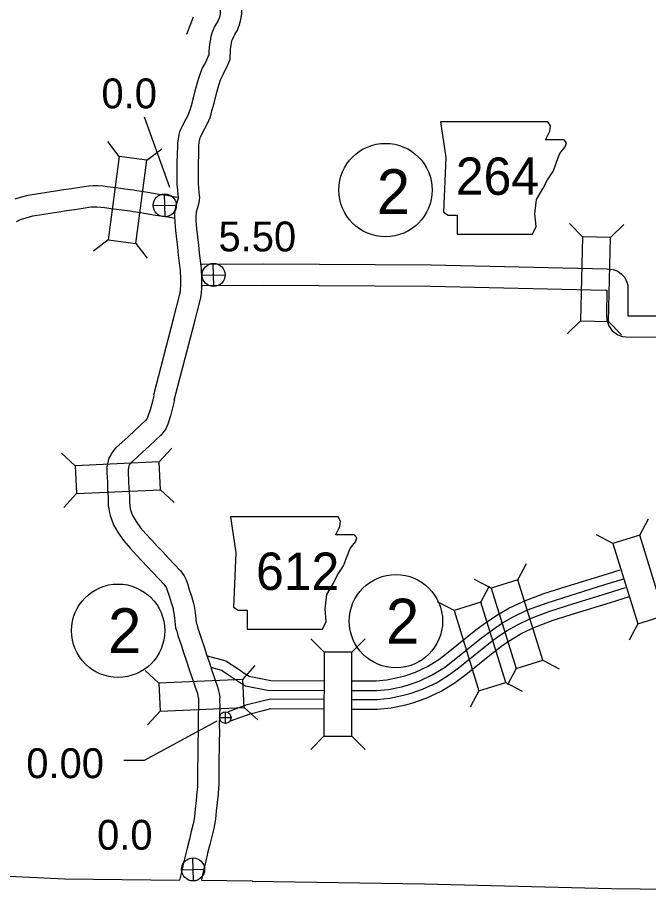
# Model space of a CAD drawing. Extents: x -939622 to -934245, y 1383184 to 1385301.
# Drawn here: x -935689.57 to -935662.78, y 1384209.74 to 1384246.75 of the extents above; entities that cross this region are included whole.
import ezdxf

# ---------------------------------------------------------------- set-up
doc = ezdxf.new("R2010")
doc.units = 0
for name, color, linetype in [('10', 7, 'Continuous'), ('2', 7, 'Continuous'), ('20', 7, 'Continuous'), ('21', 7, 'Continuous'), ('25', 7, 'Continuous'), ('26', 7, 'Continuous'), ('27', 7, 'Continuous')]:
    doc.layers.add(name, color=color, linetype=linetype)

msp = doc.modelspace()

# ---------------------------------------------------------------- linework, layer by layer
at = {"layer": '10'}
for points in [[(-935681.304, 1384251.081), (-935681.296, 1384249.012), (-935681.26, 1384248.647), (-935681.11, 1384247.93), (-935681.013, 1384247.462), (-935680.958, 1384247.2), (-935680.958, 1384246.968), (-935680.967, 1384246.898), (-935680.986, 1384246.765), (-935681.043, 1384246.611)], [(-935680.404, 1384251.072), (-935680.397, 1384249.065), (-935680.369, 1384248.785), (-935680.229, 1384248.114), (-935680.132, 1384247.646), (-935680.058, 1384247.294), (-935680.058, 1384246.912), (-935680.081, 1384246.725), (-935680.111, 1384246.583), (-935680.173, 1384246.379)], [(-935683.782, 1384230.727), (-935682.938, 1384233.963), (-935682.679, 1384235.005), (-935682.667, 1384235.054), (-935682.657, 1384235.106), (-935682.652, 1384235.145), (-935682.647, 1384235.204), (-935682.642, 1384235.261), (-935682.638, 1384235.324), (-935682.637, 1384235.651), (-935682.653, 1384236.006), (-935682.689, 1384236.321), (-935682.737, 1384236.666), (-935682.761, 1384236.993), (-935682.804, 1384237.334), (-935682.843, 1384237.705), (-935682.873, 1384238.047), (-935682.887, 1384238.311), (-935682.893, 1384238.407), (-935682.875, 1384238.542), (-935682.856, 1384238.616), (-935682.84, 1384238.705), (-935682.787, 1384238.889), (-935682.732, 1384239.087), (-935682.732, 1384239.098), (-935682.734, 1384239.133), (-935682.745, 1384239.221), (-935682.765, 1384239.435), (-935682.783, 1384239.643), (-935682.784, 1384239.825), (-935682.784, 1384240.206), (-935682.786, 1384240.574), (-935682.773, 1384240.937), (-935682.767, 1384241.282), (-935682.76, 1384241.41), (-935682.75, 1384241.504), (-935682.739, 1384241.596), (-935682.722, 1384241.68), (-935682.706, 1384241.778), (-935682.676, 1384241.891), (-935682.628, 1384242.008), (-935682.581, 1384242.119), (-935682.408, 1384242.446), (-935682.311, 1384242.635), (-935682.282, 1384242.713), (-935682.235, 1384242.822), (-935682.187, 1384243.012), (-935682.093, 1384243.341), (-935682.006, 1384243.692), (-935681.913, 1384244.025), (-935681.869, 1384244.176), (-935681.789, 1384244.418), (-935681.708, 1384244.602), (-935681.62, 1384244.767), (-935681.531, 1384244.952), (-935681.454, 1384245.111), (-935681.434, 1384245.153), (-935681.432, 1384245.184), (-935681.429, 1384245.274), (-935681.417, 1384245.483), (-935681.388, 1384245.694), (-935681.366, 1384245.821), (-935681.341, 1384245.957), (-935681.291, 1384246.131), (-935681.198, 1384246.335), (-935681.125, 1384246.472), (-935681.052, 1384246.59), (-935681.044, 1384246.611)], [(-935682.911, 1384230.5), (-935682.065, 1384233.741), (-935681.805, 1384234.791), (-935681.787, 1384234.862), (-935681.768, 1384234.96), (-935681.757, 1384235.048), (-935681.75, 1384235.127), (-935681.744, 1384235.19), (-935681.738, 1384235.295), (-935681.737, 1384235.671), (-935681.756, 1384236.078), (-935681.796, 1384236.434), (-935681.842, 1384236.761), (-935681.865, 1384237.082), (-935681.91, 1384237.438), (-935681.947, 1384237.792), (-935681.976, 1384238.11), (-935681.989, 1384238.363), (-935681.989, 1384238.371), (-935681.975, 1384238.424), (-935681.962, 1384238.503), (-935681.921, 1384238.644), (-935681.854, 1384238.889), (-935681.836, 1384238.988), (-935681.831, 1384239.102), (-935681.836, 1384239.211), (-935681.85, 1384239.321), (-935681.869, 1384239.516), (-935681.883, 1384239.685), (-935681.884, 1384239.827), (-935681.884, 1384240.209), (-935681.886, 1384240.561), (-935681.874, 1384240.912), (-935681.867, 1384241.252), (-935681.863, 1384241.34), (-935681.856, 1384241.403), (-935681.85, 1384241.455), (-935681.838, 1384241.515), (-935681.825, 1384241.586), (-935681.82, 1384241.605), (-935681.797, 1384241.663), (-935681.768, 1384241.732), (-935681.609, 1384242.031), (-935681.487, 1384242.269), (-935681.446, 1384242.378), (-935681.38, 1384242.534), (-935681.318, 1384242.777), (-935681.224, 1384243.11), (-935681.136, 1384243.462), (-935681.047, 1384243.778), (-935681.009, 1384243.91), (-935680.948, 1384244.095), (-935680.899, 1384244.207), (-935680.816, 1384244.36), (-935680.721, 1384244.561), (-935680.639, 1384244.727), (-935680.59, 1384244.837), (-935680.546, 1384244.976), (-935680.533, 1384245.134), (-935680.53, 1384245.237), (-935680.521, 1384245.395), (-935680.499, 1384245.556), (-935680.48, 1384245.664), (-935680.464, 1384245.75), (-935680.445, 1384245.817), (-935680.39, 1384245.937), (-935680.344, 1384246.023), (-935680.234, 1384246.201), (-935680.173, 1384246.379), (-935680.173, 1384246.379)], [(-935689.66, 1384239.054), (-935689.44, 1384239.115), (-935689.119, 1384239.208), (-935688.681, 1384239.278), (-935688.324, 1384239.334), (-935687.956, 1384239.39), (-935687.619, 1384239.444), (-935687.273, 1384239.494), (-935686.917, 1384239.547), (-935686.542, 1384239.603), (-935686.354, 1384239.615), (-935686.139, 1384239.613), (-935685.929, 1384239.597), (-935685.756, 1384239.569), (-935685.375, 1384239.524), (-935685.007, 1384239.472), (-935684.649, 1384239.425), (-935684.507, 1384239.398), (-935684.302, 1384239.37), (-935683.955, 1384239.314), (-935683.573, 1384239.252), (-935683.228, 1384239.205), (-935682.869, 1384239.141), (-935682.736, 1384239.122)], [(-935689.613, 1384238.082), (-935689.466, 1384238.152), (-935689.35, 1384238.206), (-935689.194, 1384238.249), (-935688.922, 1384238.328), (-935688.54, 1384238.389), (-935688.185, 1384238.445), (-935687.817, 1384238.501), (-935687.484, 1384238.554), (-935687.141, 1384238.604), (-935686.784, 1384238.657), (-935686.447, 1384238.708), (-935686.329, 1384238.715), (-935686.179, 1384238.714), (-935686.035, 1384238.702), (-935685.879, 1384238.678), (-935685.491, 1384238.632), (-935685.128, 1384238.58), (-935684.79, 1384238.536), (-935684.65, 1384238.51), (-935684.435, 1384238.48), (-935684.099, 1384238.426), (-935683.706, 1384238.362), (-935683.368, 1384238.316), (-935683.013, 1384238.253), (-935682.885, 1384238.234)], [(-935681.787, 1384236.272), (-935681.729, 1384236.273), (-935679.12, 1384236.289), (-935672.006, 1384236.245), (-935664.534, 1384236.08), (-935664.406, 1384236.066), (-935664.281, 1384236.052), (-935664.081, 1384235.984), (-935663.923, 1384235.856), (-935663.794, 1384235.71), (-935663.706, 1384235.519), (-935663.665, 1384235.373), (-935663.654, 1384235.205), (-935663.662, 1384234.129), (-935663.659, 1384234.089), (-935662.085, 1384234.081), (-935656.147, 1384233.992), (-935651.235, 1384233.85), (-935648.302, 1384233.769), (-935646.817, 1384233.734)], [(-935681.72, 1384235.373), (-935679.12, 1384235.389), (-935672.019, 1384235.345), (-935664.591, 1384235.181), (-935664.555, 1384235.177), (-935664.563, 1384234.094), (-935664.548, 1384233.926), (-935664.514, 1384233.784), (-935664.463, 1384233.654), (-935664.412, 1384233.578), (-935664.329, 1384233.455), (-935664.195, 1384233.361), (-935664.084, 1384233.278), (-935663.888, 1384233.206), (-935663.729, 1384233.19), (-935662.094, 1384233.181), (-935656.166, 1384233.092), (-935651.261, 1384232.951), (-935648.326, 1384232.87), (-935646.817, 1384232.834)], [(-935683.785, 1384230.712), (-935683.842, 1384230.457), (-935683.941, 1384230.092), (-935684.032, 1384229.809), (-935684.064, 1384229.736), (-935684.087, 1384229.704), (-935684.135, 1384229.651), (-935684.332, 1384229.456), (-935684.592, 1384229.214), (-935684.868, 1384228.957), (-935685.124, 1384228.727), (-935685.407, 1384228.468), (-935685.477, 1384228.385), (-935685.554, 1384228.292), (-935685.609, 1384228.192), (-935685.676, 1384228.075), (-935685.715, 1384227.934), (-935685.743, 1384227.81), (-935685.768, 1384227.678), (-935685.777, 1384227.521), (-935685.769, 1384227.426), (-935685.751, 1384227.021), (-935685.747, 1384226.747), (-935685.719, 1384226.381), (-935685.718, 1384226.029), (-935685.689, 1384225.903), (-935685.662, 1384225.724), (-935685.639, 1384225.617), (-935685.569, 1384225.41), (-935685.489, 1384225.212), (-935685.292, 1384224.872), (-935685.057, 1384224.533), (-935684.785, 1384224.223), (-935684.524, 1384223.949), (-935684.287, 1384223.695), (-935684.06, 1384223.453), (-935683.816, 1384223.189), (-935683.572, 1384222.931), (-935683.354, 1384222.697), (-935683.282, 1384222.602), (-935683.25, 1384222.561), (-935683.241, 1384222.545), (-935683.209, 1384222.45), (-935683.135, 1384222.205), (-935683.043, 1384221.922), (-935682.964, 1384221.667), (-935682.955, 1384221.615), (-935682.93, 1384221.469), (-935682.907, 1384221.266), (-935682.86, 1384220.843), (-935682.808, 1384220.71), (-935682.756, 1384220.525), (-935682.621, 1384220.131), (-935682.503, 1384219.76), (-935682.393, 1384219.433), (-935682.276, 1384219.08), (-935682.167, 1384218.751), (-935682.04, 1384218.375), (-935681.931, 1384218.056), (-935681.91, 1384217.964), (-935681.891, 1384217.882), (-935681.887, 1384217.86), (-935681.888, 1384217.831), (-935681.881, 1384217.486), (-935681.892, 1384217.135), (-935681.9, 1384216.755), (-935681.899, 1384216.413), (-935681.907, 1384216.029), (-935681.906, 1384215.691), (-935681.917, 1384215.328), (-935681.922, 1384214.936), (-935681.925, 1384214.591), (-935681.927, 1384214.213), (-935681.932, 1384214.105), (-935681.948, 1384213.881), (-935681.985, 1384213.526), (-935682.026, 1384213.156), (-935682.058, 1384212.845), (-935682.086, 1384212.653), (-935682.114, 1384212.535), (-935682.191, 1384212.199), (-935682.27, 1384211.878), (-935682.367, 1384211.504), (-935682.411, 1384211.328), (-935682.447, 1384211.158), (-935682.545, 1384210.754), (-935682.616, 1384210.428), (-935682.687, 1384210.145)], [(-935682.907, 1384230.515), (-935682.968, 1384230.241), (-935683.078, 1384229.837), (-935683.189, 1384229.489), (-935683.276, 1384229.291), (-935683.385, 1384229.138), (-935683.486, 1384229.027), (-935683.708, 1384228.807), (-935683.98, 1384228.555), (-935684.26, 1384228.294), (-935684.519, 1384228.06), (-935684.756, 1384227.843), (-935684.788, 1384227.806), (-935684.806, 1384227.784), (-935684.823, 1384227.752), (-935684.84, 1384227.724), (-935684.842, 1384227.715), (-935684.861, 1384227.629), (-935684.873, 1384227.569), (-935684.875, 1384227.533), (-935684.871, 1384227.484), (-935684.851, 1384227.048), (-935684.847, 1384226.787), (-935684.819, 1384226.416), (-935684.818, 1384226.131), (-935684.805, 1384226.071), (-935684.777, 1384225.889), (-935684.77, 1384225.858), (-935684.725, 1384225.723), (-935684.679, 1384225.609), (-935684.532, 1384225.355), (-935684.347, 1384225.089), (-935684.119, 1384224.83), (-935683.869, 1384224.565), (-935683.631, 1384224.31), (-935683.402, 1384224.067), (-935683.158, 1384223.803), (-935682.916, 1384223.547), (-935682.665, 1384223.277), (-935682.568, 1384223.15), (-935682.498, 1384223.059), (-935682.416, 1384222.913), (-935682.352, 1384222.727), (-935682.275, 1384222.473), (-935682.185, 1384222.193), (-935682.089, 1384221.884), (-935682.068, 1384221.773), (-935682.038, 1384221.595), (-935682.012, 1384221.366), (-935681.979, 1384221.062), (-935681.953, 1384220.997), (-935681.896, 1384220.792), (-935681.766, 1384220.413), (-935681.648, 1384220.039), (-935681.54, 1384219.718), (-935681.422, 1384219.364), (-935681.314, 1384219.038), (-935681.187, 1384218.664), (-935681.066, 1384218.305), (-935681.033, 1384218.169), (-935681.009, 1384218.065), (-935680.983, 1384217.925), (-935680.988, 1384217.821), (-935680.981, 1384217.482), (-935680.992, 1384217.112), (-935681, 1384216.747), (-935680.999, 1384216.405), (-935681.007, 1384216.02), (-935681.006, 1384215.679), (-935681.018, 1384215.309), (-935681.023, 1384214.927), (-935681.025, 1384214.586), (-935681.027, 1384214.19), (-935681.033, 1384214.051), (-935681.051, 1384213.801), (-935681.09, 1384213.429), (-935681.131, 1384213.061), (-935681.164, 1384212.735), (-935681.201, 1384212.482), (-935681.238, 1384212.329), (-935681.315, 1384211.992), (-935681.397, 1384211.658), (-935681.495, 1384211.281), (-935681.534, 1384211.126), (-935681.569, 1384210.959), (-935681.668, 1384210.552), (-935681.739, 1384210.223), (-935681.761, 1384210.137)], [(-935675.369, 1384218.599), (-935674.698, 1384218.595), (-935674.347, 1384218.596), (-935673.887, 1384218.643), (-935673.361, 1384218.75), (-935673.129, 1384218.811), (-935672.668, 1384218.97), (-935672.158, 1384219.209), (-935671.678, 1384219.51), (-935671.282, 1384219.811), (-935670.117, 1384220.755), (-935669.646, 1384221.103), (-935669.191, 1384221.405), (-935668.711, 1384221.678), (-935668.074, 1384221.984), (-935667.222, 1384222.304), (-935666.235, 1384222.618), (-935664.749, 1384223.074), (-935663.985, 1384223.308)], [(-935675.369, 1384218.186), (-935674.698, 1384218.183), (-935674.325, 1384218.183), (-935673.825, 1384218.234), (-935673.268, 1384218.348), (-935673.009, 1384218.416), (-935672.513, 1384218.588), (-935671.961, 1384218.846), (-935671.443, 1384219.17), (-935671.027, 1384219.487), (-935669.864, 1384220.429), (-935669.409, 1384220.765), (-935668.975, 1384221.053), (-935668.52, 1384221.312), (-935667.912, 1384221.604), (-935667.087, 1384221.914), (-935666.112, 1384222.224), (-935664.629, 1384222.68), (-935663.831, 1384222.924)], [(-935675.369, 1384217.811), (-935674.699, 1384217.808), (-935674.306, 1384217.808), (-935673.768, 1384217.863), (-935673.182, 1384217.983), (-935672.899, 1384218.057), (-935672.372, 1384218.24), (-935671.781, 1384218.516), (-935671.23, 1384218.861), (-935670.796, 1384219.192), (-935669.635, 1384220.132), (-935669.194, 1384220.458), (-935668.778, 1384220.734), (-935668.346, 1384220.98), (-935667.765, 1384221.259), (-935666.965, 1384221.559), (-935666, 1384221.866), (-935664.519, 1384222.321), (-935663.755, 1384222.555)], [(-935675.364, 1384217.399), (-935674.7, 1384217.395), (-935674.285, 1384217.396), (-935673.706, 1384217.455), (-935673.088, 1384217.581), (-935672.779, 1384217.662), (-935672.217, 1384217.857), (-935671.583, 1384218.153), (-935670.995, 1384218.522), (-935670.541, 1384218.867), (-935669.382, 1384219.806), (-935668.957, 1384220.12), (-935668.562, 1384220.382), (-935668.154, 1384220.614), (-935667.603, 1384220.879), (-935666.83, 1384221.169), (-935665.877, 1384221.473), (-935664.398, 1384221.927), (-935663.592, 1384222.173)], [(-935681.521, 1384219.663), (-935680.729, 1384219.453), (-935680.194, 1384219.101), (-935679.9, 1384218.896), (-935679.735, 1384218.794), (-935678.819, 1384218.618)], [(-935681.359, 1384219.175), (-935680.907, 1384219.055), (-935680.435, 1384218.744), (-935680.136, 1384218.537), (-935679.894, 1384218.387), (-935678.955, 1384218.206)], [(-935678.819, 1384218.618), (-935676.557, 1384218.605)], [(-935678.955, 1384218.206), (-935676.557, 1384218.193)], [(-935680.613, 1384217.293), (-935679.813, 1384217.592), (-935679.234, 1384217.739), (-935678.823, 1384217.831)], [(-935678.823, 1384217.831), (-935676.557, 1384217.818)], [(-935680.519, 1384216.894), (-935679.692, 1384217.204), (-935679.14, 1384217.344), (-935678.808, 1384217.418)], [(-935678.808, 1384217.418), (-935676.558, 1384217.405)]]:
    msp.add_lwpolyline(points, dxfattribs=at)
at = {"layer": '2'}
for points in [[(-935690.25, 1384210.319), (-935687.555, 1384210.19), (-935682.687, 1384210.145)], [(-935681.761, 1384210.137), (-935679.608, 1384210.117)], [(-935679.608, 1384210.117), (-935679.608, 1384210.099)], [(-935679.608, 1384210.099), (-935672.284, 1384209.978), (-935664.355, 1384209.782), (-935660.721, 1384209.742)]]:
    msp.add_lwpolyline(points, dxfattribs=at)
at = {"layer": '20'}
for p, q in [((-935682.11, 1384246.76), (-935682.389, 1384246.019)), ((-935685.251, 1384240.848), (-935685.733, 1384241.476)), ((-935684.074, 1384240.692), (-935683.445, 1384241.174)), ((-935665.59, 1384237.436), (-935666.137, 1384238.008)), ((-935664.402, 1384237.409), (-935663.83, 1384237.957)), ((-935685.718, 1384237.314), (-935686.346, 1384236.832)), ((-935684.54, 1384237.159), (-935684.058, 1384236.53)), ((-935665.669, 1384233.872), (-935666.241, 1384233.325)), ((-935664.481, 1384233.846), (-935663.933, 1384233.274)), ((-935687.116, 1384227.727), (-935687.701, 1384228.261)), ((-935683.555, 1384227.888), (-935683.021, 1384228.473)), ((-935687.062, 1384226.54), (-935687.596, 1384225.955)), ((-935683.502, 1384226.701), (-935682.917, 1384226.167)), ((-935663.155, 1384224.777), (-935662.787, 1384225.478)), ((-935664.29, 1384224.425), (-935664.991, 1384224.794)), ((-935668.328, 1384222.881), (-935667.96, 1384223.581)), ((-935669.463, 1384222.528), (-935670.164, 1384222.897)), ((-935669.901, 1384221.933), (-935669.532, 1384222.634)), ((-935671.035, 1384221.58), (-935671.736, 1384221.949)), ((-935663.232, 1384221.021), (-935663.601, 1384220.32)), ((-935676.556, 1384219.814), (-935677.116, 1384220.374)), ((-935675.368, 1384219.813), (-935674.808, 1384220.373)), ((-935667.271, 1384219.477), (-935666.57, 1384219.108)), ((-935683.566, 1384218.499), (-935684.151, 1384219.033)), ((-935680.005, 1384218.66), (-935679.471, 1384219.245)), ((-935668.405, 1384219.125), (-935668.774, 1384218.424)), ((-935668.843, 1384218.529), (-935668.142, 1384218.16)), ((-935669.978, 1384218.177), (-935670.346, 1384217.476)), ((-935683.512, 1384217.312), (-935684.046, 1384216.727)), ((-935679.952, 1384217.473), (-935679.367, 1384216.939)), ((-935676.558, 1384216.25), (-935677.118, 1384215.69)), ((-935675.37, 1384216.249), (-935674.81, 1384215.689))]:
    msp.add_line(p, q, dxfattribs=at)
for points in [[(-935684.54, 1384237.159), (-935684.074, 1384240.692), (-935685.251, 1384240.848), (-935685.718, 1384237.314)], [(-935664.481, 1384233.846), (-935664.402, 1384237.409), (-935665.59, 1384237.436), (-935665.669, 1384233.872)], [(-935683.555, 1384227.888), (-935687.116, 1384227.727), (-935687.062, 1384226.54), (-935683.502, 1384226.701)], [(-935664.29, 1384224.425), (-935663.232, 1384221.021), (-935662.098, 1384221.374), (-935663.155, 1384224.777)], [(-935669.463, 1384222.528), (-935668.405, 1384219.125), (-935667.271, 1384219.477), (-935668.328, 1384222.881)], [(-935671.035, 1384221.58), (-935669.978, 1384218.177), (-935668.843, 1384218.529), (-935669.901, 1384221.933)], [(-935676.556, 1384219.814), (-935676.558, 1384216.25), (-935675.37, 1384216.249), (-935675.368, 1384219.813)], [(-935680.005, 1384218.66), (-935683.566, 1384218.499), (-935683.512, 1384217.312), (-935679.952, 1384217.473)]]:
    msp.add_lwpolyline(points, close=True, dxfattribs=at)
at = {"layer": '21'}
for points in [[(-935671.617, 1384242.32), (-935671.389, 1384240.798), (-935671.49, 1384238.489), (-935671.287, 1384238.362), (-935670.907, 1384238.362), (-935670.907, 1384237.55), (-935667.709, 1384237.55), (-935667.557, 1384237.879), (-935667.608, 1384238.412), (-935667.532, 1384239.021), (-935667.252, 1384239.504), (-935667.075, 1384239.859), (-935666.821, 1384240.24), (-935666.669, 1384240.646), (-935666.542, 1384240.975), (-935666.313, 1384241.255), (-935666.263, 1384241.432), (-935666.364, 1384241.559), (-935667.151, 1384241.559), (-935666.973, 1384241.914), (-935666.948, 1384242.143), (-935667.053, 1384242.318)], [(-935680.522, 1384225.557), (-935680.294, 1384224.034), (-935680.396, 1384221.725), (-935680.193, 1384221.598), (-935679.812, 1384221.598), (-935679.812, 1384220.786), (-935676.614, 1384220.786), (-935676.462, 1384221.116), (-935676.513, 1384221.648), (-935676.437, 1384222.258), (-935676.158, 1384222.74), (-935675.98, 1384223.095), (-935675.726, 1384223.476), (-935675.574, 1384223.882), (-935675.447, 1384224.212), (-935675.219, 1384224.491), (-935675.168, 1384224.668), (-935675.269, 1384224.795), (-935676.056, 1384224.795), (-935675.878, 1384225.151), (-935675.853, 1384225.379), (-935675.958, 1384225.554)]]:
    msp.add_lwpolyline(points, close=True, dxfattribs=at)
at = {"layer": '25'}
msp.add_line((-935683.104, 1384239.525), (-935684.178, 1384242.509), dxfattribs=at)
msp.add_lwpolyline([(-935681.105, 1384216.885), (-935684.189, 1384215.211), (-935685.056, 1384215.211)], dxfattribs=at)
at = {"layer": '26'}
for p, q in [((-935683.305, 1384238.287), (-935683.328, 1384239.263)), ((-935683.805, 1384238.764), (-935682.828, 1384238.786)), ((-935681.231, 1384235.333), (-935681.254, 1384236.309)), ((-935681.731, 1384235.81), (-935680.754, 1384235.832)), ((-935680.744, 1384216.793), (-935680.744, 1384217.281)), ((-935680.988, 1384217.037), (-935680.501, 1384217.037)), ((-935682.1, 1384210.107), (-935682.123, 1384211.083)), ((-935682.6, 1384210.584), (-935681.623, 1384210.606))]:
    msp.add_line(p, q, dxfattribs=at)
for centre, radius in [((-935683.316, 1384238.775), 0.488), ((-935681.243, 1384235.821), 0.488), ((-935680.744, 1384217.037), 0.244), ((-935682.112, 1384210.595), 0.488)]:
    msp.add_circle(centre, radius, dxfattribs=at)
at = {"layer": '27'}
for centre in [(-935673.945, 1384239.424), (-935673.502, 1384221.131), (-935685.297, 1384220.725)]:
    msp.add_circle(centre, 1.98, dxfattribs=at)

# ---------------------------------------------------------------- texts
at = {"layer": '21'}
for s, p in [('264', (-935670.961, 1384239.22)), ('612', (-935679.441, 1384222.456))]:
    msp.add_text(s, height=1.584, dxfattribs=at).set_placement(p)
at = {"layer": '25'}
for s, p in [('0.0', (-935686.003, 1384242.89)), ('5.50', (-935681.036, 1384236.819)), ('0.00', (-935689.193, 1384214.468)), ('0.0', (-935686.188, 1384211.43))]:
    msp.add_text(s, height=1.2672, dxfattribs=at).set_placement(p)
at = {"layer": '27'}
for p in [(-935674.316, 1384238.404), (-935673.927, 1384220.181), (-935685.723, 1384219.775)]:
    msp.add_text('2', height=1.901, dxfattribs=at).set_placement(p)

doc.saveas('drawing.dxf')
